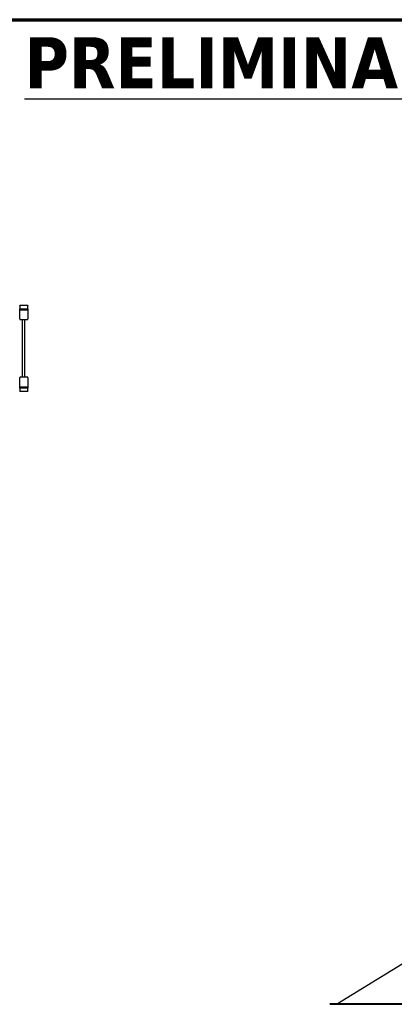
# Model space of a CAD drawing. Header units: inches. Extents: x 5 to 1128, y -85 to 748.
# Tile 687 of 689: x 818 to 935, y 441 to 748. Entities that reach past the tile are written whole.
import ezdxf

# ---------------------------------------------------------------- set-up
doc = ezdxf.new("R2010")
doc.units = ezdxf.units.IN
doc.header["$LTSCALE"] = 32
doc.header["$MEASUREMENT"] = 0
for name, color, linetype, lineweight in [('Border (ANSI)', 7, 'Continuous', 70), ('Symbol (ANSI)', 7, 'Continuous', 25), ('Visible (ANSI)', 7, 'Continuous', 30)]:
    doc.layers.add(name, color=color, linetype=linetype, lineweight=lineweight)
doc.styles.add('Note Text (ANSI)', font='tahoma.ttf')

# ---------------------------------------------------------------- blocks, each defined once
blk = doc.blocks.new('Borders SUPERIOR BORDER')
at = {"layer": 'Border (ANSI)'}
blk.add_line((0.75, 23.375), (35.25, 23.375), dxfattribs=at)

msp = doc.modelspace()

# ---------------------------------------------------------------- linework, layer by layer
at = {"layer": 'Visible (ANSI)'}
for p, q in [((818.36063, 658.54478), (818.36063, 658.73478)), ((820.86063, 658.73478), (818.36063, 658.73478)), ((818.36063, 658.54478), (818.36063, 657.73478)), ((820.86063, 658.73478), (820.86063, 658.54478)), ((820.86063, 657.73478), (820.86063, 658.54478)), ((818.36063, 657.35978), (818.36063, 657.73478)), ((818.36063, 657.73478), (820.86063, 657.73478)), ((818.36063, 657.24994), (818.36063, 657.35978)), ((820.86063, 657.35978), (818.36063, 657.35978)), ((818.36063, 654.57945), (818.36063, 657.24994)), ((820.86063, 657.73478), (820.86063, 657.35978)), ((820.86063, 657.35978), (820.86063, 657.24994)), ((820.86063, 657.24994), (820.86063, 654.57945)), ((818.36063, 654.57945), (818.36063, 654.35978)), ((818.36063, 654.35978), (820.86063, 654.35978)), ((819.23563, 636.35978), (819.23563, 654.35978)), ((819.98563, 636.35978), (819.98563, 654.35978)), ((820.86063, 654.35978), (820.86063, 654.57945)), ((820.86063, 636.35978), (818.36063, 636.35978)), ((818.36063, 636.35978), (818.36063, 636.14011)), ((820.86063, 636.14011), (820.86063, 636.35978)), ((818.36063, 633.46961), (818.36063, 636.14011)), ((818.36063, 633.35978), (818.36063, 633.46961)), ((818.36063, 633.35978), (820.86063, 633.35978)), ((818.36063, 632.98478), (818.36063, 633.35978)), ((820.86063, 636.14011), (820.86063, 633.46961)), ((820.86063, 633.46961), (820.86063, 633.35978)), ((820.86063, 633.35978), (820.86063, 632.98478)), ((820.86063, 632.98478), (818.36063, 632.98478)), ((818.36063, 632.98478), (818.36063, 632.17478)), ((818.36063, 631.98478), (818.36063, 632.17478)), ((818.36063, 631.98478), (820.86063, 631.98478)), ((820.86063, 632.17478), (820.86063, 632.98478)), ((820.86063, 632.17478), (820.86063, 631.98478)), ((917.46377, 440.85867), (946.43078, 458.60867)), ((915.15578, 440.85867), (1039.70578, 440.85867)), ((915.15578, 440.60867), (915.15578, 440.85867)), ((915.15578, 440.60867), (1039.70578, 440.60867))]:
    msp.add_line(p, q, dxfattribs=at)

# ---------------------------------------------------------------- block references
at = {"xscale": 32, "yscale": 32, "zscale": 32}
msp.add_blockref('Borders SUPERIOR BORDER', (0, 0), dxfattribs=at)

# ---------------------------------------------------------------- texts
at = {"layer": 'Symbol (ANSI)', "insert": (819.88236, 742.52423), "char_height": 15.9999998, "width": 170.0533281, "attachment_point": 1, "style": 'Note Text (ANSI)'}
msp.add_mtext('\\fTahoma|b1|i0;{\\H16.0000;\\LPRELIMINARY}\\l', dxfattribs=at)

doc.saveas('drawing.dxf')
